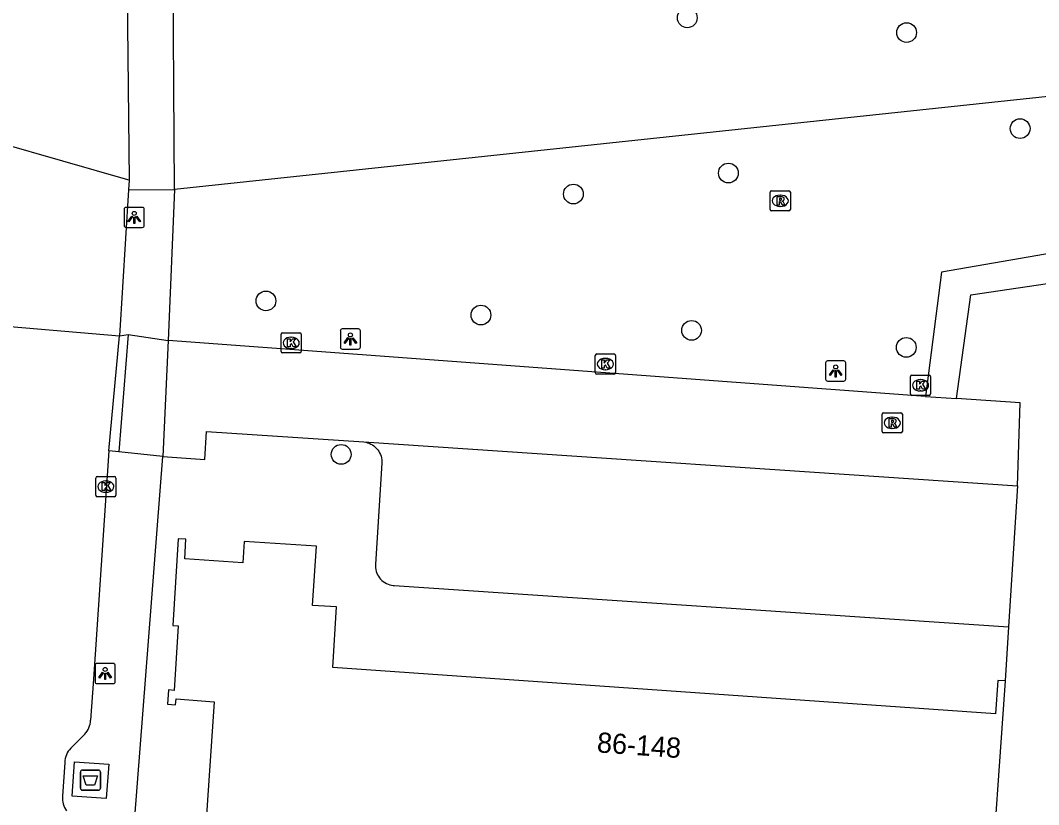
# Model space of a CAD drawing. Extents: x 161084 to 161928, y 385355 to 386522.
# Drawn here: x 161795.2 to 161845.6, y 385714.4 to 385753.3 of the extents above; entities that cross this region are included whole.
import ezdxf

# ---------------------------------------------------------------- set-up
doc = ezdxf.new("R2010")
doc.units = 0
for name, color, linetype in [('IMGEO_Afval_apart_plaats', 7, 'Continuous'), ('IMGEO_Berm_groen', 7, 'Continuous'), ('IMGEO_Boom', 7, 'Continuous'), ('IMGEO_Kolk', 7, 'Continuous'), ('IMGEO_Lichtpunt', 7, 'Continuous'), ('IMGEO_Pand', 7, 'Continuous'), ('IMGEO_Pand_nummerreeks', 7, 'Continuous'), ('IMGEO_Parkeervlak_open', 7, 'Continuous'), ('IMGEO_Rijbaan_lokaal_open', 7, 'Continuous'), ('IMGEO_Rioolput', 7, 'Continuous'), ('IMGEO_Voetpad_gesloten', 7, 'Continuous'), ('IMGEO_Voetpad_op_trap', 7, 'Continuous'), ('IMGEO_Voetpad_open', 7, 'Continuous')]:
    doc.layers.add(name, color=color, linetype=linetype)

msp = doc.modelspace()

# ---------------------------------------------------------------- linework, layer by layer
at = {"layer": 'IMGEO_Afval_apart_plaats'}
for p, q in [((161798.148, 385715.239), (161798.148, 385716.039)), ((161798.148, 385716.039), (161798.148, 385715.239)), ((161798.248, 385716.139), (161799.038, 385716.139)), ((161799.038, 385716.139), (161798.248, 385716.139)), ((161799.138, 385716.039), (161799.138, 385715.239)), ((161799.138, 385715.239), (161799.138, 385716.039)), ((161799.038, 385715.139), (161798.248, 385715.139)), ((161798.248, 385715.139), (161799.038, 385715.139))]:
    msp.add_line(p, q, dxfattribs=at)
msp.add_lwpolyline([(161798.291, 385715.853), (161798.995, 385715.853), (161798.846, 385715.383), (161798.44, 385715.383), (161798.291, 385715.853)], dxfattribs=at)
for centre, start, end in [((161798.248, 385716.039), 90, 180), ((161798.248, 385716.039), 90, 180), ((161799.038, 385716.039), 0, 90), ((161799.038, 385716.039), 360, 90), ((161798.248, 385715.239), 180, 270), ((161798.248, 385715.239), 180, 270), ((161799.038, 385715.239), 270, 0), ((161799.038, 385715.239), 270, 0)]:
    msp.add_arc(centre, 0.1, start, end, dxfattribs=at)
at = {"layer": 'IMGEO_Berm_groen'}
for points in [[(161851.492, 385750.077), (161850.764, 385750), (161802.815, 385744.897)], [(161800.564, 385745.364), (161800.504, 385745.381), (161794.041, 385747.225), (161784.001, 385747.177), (161769.394, 385747.311), (161762.894, 385746.374), (161755.262, 385746.399), (161730.498, 385747.839), (161689.869, 385747.268), (161672.473, 385746.588)]]:
    msp.add_lwpolyline(points, dxfattribs=at)
at = {"layer": 'IMGEO_Boom'}
for centre in [(161828.219, 385753.406), (161839.086, 385752.676), (161844.71, 385747.919), (161830.254, 385745.716), (161822.573, 385744.677), (161807.34, 385739.383), (161817.992, 385738.679), (161828.428, 385737.923), (161839.067, 385737.079), (161811.068, 385731.778)]:
    msp.add_circle(centre, 0.489, dxfattribs=at)
at = {"layer": 'IMGEO_Kolk'}
for p, q in [((161808.091, 385736.876), (161808.091, 385737.728)), ((161808.166, 385737.802), (161809.018, 385737.802)), ((161808.579, 385737.582), (161808.604, 385737.582)), ((161809.092, 385737.728), (161809.092, 385736.876)), ((161808.602, 385737.022), (161808.577, 385737.022)), ((161809.018, 385736.802), (161808.166, 385736.802)), ((161823.659, 385735.828), (161823.659, 385736.68)), ((161823.734, 385736.754), (161824.586, 385736.754)), ((161824.147, 385736.534), (161824.172, 385736.534)), ((161824.66, 385736.68), (161824.66, 385735.828)), ((161824.17, 385735.974), (161824.145, 385735.974)), ((161824.586, 385735.754), (161823.734, 385735.754)), ((161839.274, 385734.777), (161839.274, 385735.629)), ((161839.349, 385735.703), (161840.201, 385735.703)), ((161839.762, 385735.483), (161839.787, 385735.483)), ((161840.275, 385735.629), (161840.275, 385734.777)), ((161839.785, 385734.923), (161839.76, 385734.923)), ((161840.201, 385734.703), (161839.349, 385734.703)), ((161798.907, 385729.755), (161798.907, 385730.607)), ((161798.982, 385730.681), (161799.834, 385730.681)), ((161799.395, 385730.461), (161799.42, 385730.461)), ((161799.908, 385730.607), (161799.908, 385729.755)), ((161799.418, 385729.901), (161799.393, 385729.901)), ((161799.834, 385729.681), (161798.982, 385729.681))]:
    msp.add_line(p, q, dxfattribs=at)
for points in [[(161808.091, 385736.876), (161808.091, 385737.728)], [(161808.166, 385737.802), (161809.018, 385737.802)], [(161808.412, 385737.502), (161808.535, 385737.502), (161808.535, 385737.351), (161808.665, 385737.502), (161808.829, 385737.502), (161808.683, 385737.351), (161808.836, 385737.102), (161808.684, 385737.102), (161808.599, 385737.266), (161808.535, 385737.199), (161808.535, 385737.102), (161808.412, 385737.102), (161808.412, 385737.502)], [(161809.092, 385737.728), (161809.092, 385736.876)], [(161809.018, 385736.802), (161808.166, 385736.802)], [(161823.659, 385735.828), (161823.659, 385736.68)], [(161823.734, 385736.754), (161824.586, 385736.754)], [(161823.98, 385736.454), (161824.103, 385736.454), (161824.103, 385736.303), (161824.233, 385736.454), (161824.397, 385736.454), (161824.251, 385736.303), (161824.404, 385736.054), (161824.252, 385736.054), (161824.167, 385736.218), (161824.103, 385736.151), (161824.103, 385736.054), (161823.98, 385736.054), (161823.98, 385736.454)], [(161824.66, 385736.68), (161824.66, 385735.828)], [(161824.586, 385735.754), (161823.734, 385735.754)], [(161839.274, 385734.777), (161839.274, 385735.629)], [(161839.349, 385735.703), (161840.201, 385735.703)], [(161839.595, 385735.403), (161839.718, 385735.403), (161839.718, 385735.252), (161839.848, 385735.403), (161840.012, 385735.403), (161839.866, 385735.252), (161840.019, 385735.003), (161839.867, 385735.003), (161839.782, 385735.167), (161839.718, 385735.1), (161839.718, 385735.003), (161839.595, 385735.003), (161839.595, 385735.403)], [(161840.275, 385735.629), (161840.275, 385734.777)], [(161840.201, 385734.703), (161839.349, 385734.703)], [(161798.907, 385729.755), (161798.907, 385730.607)], [(161798.982, 385730.681), (161799.834, 385730.681)], [(161799.228, 385730.381), (161799.351, 385730.381), (161799.351, 385730.23), (161799.481, 385730.381), (161799.645, 385730.381), (161799.499, 385730.23), (161799.652, 385729.981), (161799.5, 385729.981), (161799.415, 385730.145), (161799.351, 385730.078), (161799.351, 385729.981), (161799.228, 385729.981), (161799.228, 385730.381)], [(161799.908, 385730.607), (161799.908, 385729.755)], [(161799.834, 385729.681), (161798.982, 385729.681)]]:
    msp.add_lwpolyline(points, dxfattribs=at)
for centre, start, end in [((161808.168, 385737.726), 91.552, 178.448), ((161808.168, 385737.726), 91.552, 178.448), ((161809.016, 385737.726), 1.552, 88.448), ((161809.016, 385737.726), 1.552, 88.448), ((161808.168, 385736.878), 181.552, 268.448), ((161808.168, 385736.878), 181.552, 268.448), ((161809.016, 385736.878), 271.552, 358.448), ((161809.016, 385736.878), 271.552, 358.448), ((161823.736, 385736.678), 91.552, 178.448), ((161823.736, 385736.678), 91.552, 178.448), ((161824.584, 385736.678), 1.552, 88.448), ((161824.584, 385736.678), 1.552, 88.448), ((161823.736, 385735.83), 181.552, 268.448), ((161823.736, 385735.83), 181.552, 268.448), ((161824.584, 385735.83), 271.552, 358.448), ((161824.584, 385735.83), 271.552, 358.448), ((161839.351, 385735.627), 91.552, 178.448), ((161839.351, 385735.627), 91.552, 178.448), ((161840.199, 385735.627), 1.552, 88.448), ((161840.199, 385735.627), 1.552, 88.448), ((161839.351, 385734.779), 181.552, 268.448), ((161839.351, 385734.779), 181.552, 268.448), ((161840.199, 385734.779), 271.552, 358.448), ((161840.199, 385734.779), 271.552, 358.448), ((161798.984, 385730.605), 91.552, 178.448), ((161798.984, 385730.605), 91.552, 178.448), ((161799.832, 385730.605), 1.552, 88.448), ((161799.832, 385730.605), 1.552, 88.448), ((161798.984, 385729.757), 181.552, 268.448), ((161798.984, 385729.757), 181.552, 268.448), ((161799.832, 385729.757), 271.552, 358.448), ((161799.832, 385729.757), 271.552, 358.448)]:
    msp.add_arc(centre, 0.0765, start, end, dxfattribs=at)
for centre, major_axis, ratio, start_param, end_param in [((161808.578, 385737.302), (-0.387, 0.002), 0.722429, 4.712389, 7.853982), ((161808.603, 385737.302), (-0.39, 0.002), 0.717154, 1.570796, 4.712389), ((161824.146, 385736.254), (-0.387, 0.002), 0.722429, 4.712389, 7.853982), ((161824.171, 385736.254), (-0.39, 0.002), 0.717154, 1.570796, 4.712389), ((161839.761, 385735.203), (-0.387, 0.002), 0.722429, 4.712389, 7.853982), ((161839.786, 385735.203), (-0.39, 0.002), 0.717154, 1.570796, 4.712389), ((161799.394, 385730.181), (-0.387, 0.002), 0.722429, 4.712389, 7.853982), ((161799.419, 385730.181), (-0.39, 0.002), 0.717154, 1.570796, 4.712389)]:
    msp.add_ellipse(centre, major_axis=major_axis, ratio=ratio, start_param=start_param, end_param=end_param, dxfattribs=at)
at = {"layer": 'IMGEO_Lichtpunt'}
for p, q in [((161801.216, 385744.016), (161800.408, 385744.016)), ((161801.216, 385744.016), (161800.408, 385744.016)), ((161800.314, 385743.921), (161800.314, 385743.114)), ((161800.314, 385743.921), (161800.314, 385743.114)), ((161801.31, 385743.114), (161801.31, 385743.921)), ((161801.31, 385743.114), (161801.31, 385743.921)), ((161800.408, 385743.02), (161801.216, 385743.02)), ((161800.408, 385743.02), (161801.216, 385743.02)), ((161811.027, 385737.897), (161811.027, 385737.09)), ((161811.027, 385737.897), (161811.027, 385737.09)), ((161811.929, 385737.992), (161811.121, 385737.992)), ((161811.929, 385737.992), (161811.121, 385737.992)), ((161812.023, 385737.09), (161812.023, 385737.897)), ((161812.023, 385737.09), (161812.023, 385737.897)), ((161811.121, 385736.996), (161811.929, 385736.996)), ((161811.121, 385736.996), (161811.929, 385736.996)), ((161835.974, 385736.406), (161835.166, 385736.406)), ((161835.974, 385736.406), (161835.166, 385736.406)), ((161835.072, 385736.311), (161835.072, 385735.504)), ((161835.072, 385736.311), (161835.072, 385735.504)), ((161836.068, 385735.504), (161836.068, 385736.311)), ((161836.068, 385735.504), (161836.068, 385736.311)), ((161835.166, 385735.41), (161835.974, 385735.41)), ((161835.166, 385735.41), (161835.974, 385735.41)), ((161798.875, 385721.324), (161798.875, 385720.517)), ((161798.875, 385721.324), (161798.875, 385720.517)), ((161799.777, 385721.419), (161798.969, 385721.419)), ((161799.777, 385721.419), (161798.969, 385721.419)), ((161799.871, 385720.517), (161799.871, 385721.324)), ((161799.871, 385720.517), (161799.871, 385721.324)), ((161798.969, 385720.423), (161799.777, 385720.423)), ((161798.969, 385720.423), (161799.777, 385720.423))]:
    msp.add_line(p, q, dxfattribs=at)
for points in [[(161800.688, 385743.585), (161800.727, 385743.557), (161800.539, 385743.295), (161800.501, 385743.322), (161800.688, 385743.585)], [(161800.79, 385743.537), (161800.837, 385743.537), (161800.837, 385743.215), (161800.79, 385743.215), (161800.79, 385743.537)], [(161800.9, 385743.557), (161800.938, 385743.584), (161801.125, 385743.322), (161801.086, 385743.294), (161800.9, 385743.557)], [(161811.401, 385737.561), (161811.44, 385737.533), (161811.252, 385737.271), (161811.214, 385737.298), (161811.401, 385737.561)], [(161811.503, 385737.513), (161811.55, 385737.513), (161811.55, 385737.191), (161811.503, 385737.191), (161811.503, 385737.513)], [(161811.613, 385737.533), (161811.651, 385737.56), (161811.838, 385737.298), (161811.799, 385737.27), (161811.613, 385737.533)], [(161835.446, 385735.975), (161835.485, 385735.947), (161835.297, 385735.685), (161835.259, 385735.712), (161835.446, 385735.975)], [(161835.548, 385735.927), (161835.595, 385735.927), (161835.595, 385735.605), (161835.548, 385735.605), (161835.548, 385735.927)], [(161835.658, 385735.947), (161835.696, 385735.974), (161835.883, 385735.712), (161835.844, 385735.684), (161835.658, 385735.947)], [(161799.249, 385720.988), (161799.288, 385720.96), (161799.1, 385720.698), (161799.062, 385720.725), (161799.249, 385720.988)], [(161799.351, 385720.94), (161799.398, 385720.94), (161799.398, 385720.618), (161799.351, 385720.618), (161799.351, 385720.94)], [(161799.461, 385720.96), (161799.499, 385720.987), (161799.686, 385720.725), (161799.647, 385720.697), (161799.461, 385720.96)]]:
    msp.add_lwpolyline(points, dxfattribs=at)
for centre in [(161800.813, 385743.719), (161811.526, 385737.695), (161835.571, 385736.109), (161799.374, 385721.122)]:
    msp.add_circle(centre, 0.0994, dxfattribs=at)
for centre, start, end in [((161800.408, 385743.921), 90, 180), ((161800.408, 385743.921), 90, 180), ((161801.216, 385743.921), 0, 90), ((161801.216, 385743.921), 0, 90), ((161800.408, 385743.114), 180, 270), ((161800.408, 385743.114), 180, 270), ((161801.216, 385743.114), 270, 0), ((161801.216, 385743.114), 270, 360), ((161811.121, 385737.897), 90, 180), ((161811.121, 385737.897), 90, 180), ((161811.929, 385737.897), 0, 90), ((161811.929, 385737.897), 0, 90), ((161811.121, 385737.09), 180, 270), ((161811.121, 385737.09), 180, 270), ((161811.929, 385737.09), 270, 0), ((161811.929, 385737.09), 270, 360), ((161835.166, 385736.311), 90, 180), ((161835.166, 385736.311), 90, 180), ((161835.974, 385736.311), 0, 90), ((161835.974, 385736.311), 0, 90), ((161835.166, 385735.504), 180, 270), ((161835.166, 385735.504), 180, 270), ((161835.974, 385735.504), 270, 0), ((161835.974, 385735.504), 270, 360), ((161798.969, 385721.324), 90, 180), ((161798.969, 385721.324), 90, 180), ((161799.777, 385721.324), 0, 90), ((161799.777, 385721.324), 0, 90), ((161798.969, 385720.517), 180, 270), ((161798.969, 385720.517), 180, 270), ((161799.777, 385720.517), 270, 0), ((161799.777, 385720.517), 270, 360)]:
    msp.add_arc(centre, 0.0946, start, end, dxfattribs=at)
at = {"layer": 'IMGEO_Pand'}
for points in [[(161843.96, 385720.557), (161843.611, 385720.582), (161843.496, 385718.931), (161810.648, 385721.217), (161810.84, 385724.219), (161809.652, 385724.295), (161809.841, 385727.239), (161806.258, 385727.469), (161806.19, 385726.411), (161803.316, 385726.596), (161803.379, 385727.574), (161802.99, 385727.599), (161802.719, 385723.305), (161802.997, 385723.281), (161802.794, 385720.088), (161802.515, 385720.106), (161802.47, 385719.408), (161802.855, 385719.374), (161802.898, 385719.667), (161804.782, 385719.524), (161804.114, 385709.77)], [(161843.96, 385720.557), (161843.16, 385709.067)]]:
    msp.add_lwpolyline(points, dxfattribs=at)
at = {"layer": 'IMGEO_Parkeervlak_open'}
msp.add_lwpolyline([(161844.579, 385730.215), (161844.131, 385723.227)], dxfattribs=at)
at = {"layer": 'IMGEO_Rijbaan_lokaal_open'}
for points in [[(161794.666, 385738.119), (161800.091, 385737.657)], [(161799.549, 385731.948), (161800.091, 385737.657)], [(161802.491, 385737.427), (161802.24, 385731.67)], [(161840.018, 385734.647), (161802.491, 385737.427)], [(161840.018, 385734.647), (161841.555, 385734.545)], [(161844.579, 385730.215), (161844.719, 385734.33), (161841.555, 385734.545)], [(161802.24, 385731.67), (161804.305, 385731.531), (161804.394, 385732.92), (161812.186, 385732.395), (161812.197, 385732.394)], [(161812.197, 385732.394), (161844.579, 385730.215)], [(161799.549, 385731.948), (161798.793, 385720.649), (161798.653, 385718.613)], [(161798.36, 385717.916), (161797.676, 385717.216)], [(161797.376, 385716.519), (161797.266, 385714.838)]]:
    msp.add_lwpolyline(points, dxfattribs=at)
for centre, radius, start, end in [((161797.599, 385718.646), 1.054, 316.1844, 358.2145), ((161798.346, 385716.515), 0.97, 133.6884, 179.7359), ((161798.193, 385714.711), 0.936, 172.2115, 219.1085)]:
    msp.add_arc(centre, radius, start, end, dxfattribs=at)
at = {"layer": 'IMGEO_Rioolput'}
for p, q in [((161832.323, 385743.915), (161832.323, 385744.767)), ((161832.398, 385744.841), (161833.25, 385744.841)), ((161832.811, 385744.621), (161832.836, 385744.621)), ((161833.324, 385744.767), (161833.324, 385743.915)), ((161832.834, 385744.061), (161832.809, 385744.061)), ((161833.25, 385743.841), (161832.398, 385743.841)), ((161837.872, 385732.914), (161837.872, 385733.766)), ((161837.947, 385733.84), (161838.799, 385733.84)), ((161838.36, 385733.62), (161838.385, 385733.62)), ((161838.873, 385733.766), (161838.873, 385732.914)), ((161838.383, 385733.06), (161838.358, 385733.06)), ((161838.799, 385732.84), (161837.947, 385732.84))]:
    msp.add_line(p, q, dxfattribs=at)
for points in [[(161832.323, 385743.915), (161832.323, 385744.767)], [(161832.398, 385744.841), (161833.25, 385744.841)], [(161832.912, 385744.539), (161832.66, 385744.541), (161832.66, 385744.141)], [(161832.838, 385744.46), (161832.784, 385744.46), (161832.784, 385744.379)], [(161833.324, 385744.767), (161833.324, 385743.915)], [(161832.66, 385744.141), (161832.784, 385744.141), (161832.784, 385744.303), (161832.795, 385744.303)], [(161832.784, 385744.379), (161832.836, 385744.379)], [(161832.842, 385744.274), (161832.913, 385744.141), (161833.053, 385744.141), (161832.988, 385744.267)], [(161833.25, 385743.841), (161832.398, 385743.841)], [(161837.872, 385732.914), (161837.872, 385733.766)], [(161837.947, 385733.84), (161838.799, 385733.84)], [(161838.461, 385733.538), (161838.209, 385733.54), (161838.209, 385733.14)], [(161838.387, 385733.459), (161838.333, 385733.459), (161838.333, 385733.378)], [(161838.333, 385733.378), (161838.385, 385733.378)], [(161838.873, 385733.766), (161838.873, 385732.914)], [(161838.209, 385733.14), (161838.333, 385733.14), (161838.333, 385733.302), (161838.344, 385733.302)], [(161838.391, 385733.273), (161838.462, 385733.14), (161838.602, 385733.14), (161838.537, 385733.266)], [(161838.799, 385732.84), (161837.947, 385732.84)]]:
    msp.add_lwpolyline(points, dxfattribs=at)
for centre, radius, start, end in [((161832.4, 385744.765), 0.0765, 91.552, 178.448), ((161832.4, 385744.765), 0.0765, 91.552, 178.448), ((161832.844, 385744.364), 0.0964, 77.0061, 93.1865), ((161832.858, 385744.421), 0.0378, 276.6634, 79.6772), ((161832.911, 385744.429), 0.109, 350.3612, 89.416), ((161833.248, 385744.765), 0.0765, 1.552, 88.448), ((161833.248, 385744.765), 0.0765, 1.552, 88.448), ((161832.794, 385744.25), 0.0533, 26.0293, 88.6989), ((161832.82, 385744.568), 0.19, 274.7715, 282.9687), ((161832.909, 385744.429), 0.112, 277.5842, 350.9817), ((161832.893, 385744.214), 0.108, 29.5134, 73.7905), ((161832.4, 385743.917), 0.0765, 181.552, 268.448), ((161832.4, 385743.917), 0.0765, 181.552, 268.448), ((161833.248, 385743.917), 0.0765, 271.552, 358.448), ((161833.248, 385743.917), 0.0765, 271.552, 358.448), ((161837.949, 385733.764), 0.0765, 91.552, 178.448), ((161837.949, 385733.764), 0.0765, 91.552, 178.448), ((161838.369, 385733.567), 0.19, 274.7715, 282.9687), ((161838.393, 385733.363), 0.0964, 77.0061, 93.1865), ((161838.407, 385733.42), 0.0378, 276.6634, 79.6772), ((161838.46, 385733.428), 0.109, 350.3612, 89.416), ((161838.458, 385733.428), 0.112, 277.5842, 350.9817), ((161838.797, 385733.764), 0.0765, 1.552, 88.448), ((161838.797, 385733.764), 0.0765, 1.552, 88.448), ((161837.949, 385732.916), 0.0765, 181.552, 268.448), ((161837.949, 385732.916), 0.0765, 181.552, 268.448), ((161838.343, 385733.249), 0.0533, 26.0293, 88.6989), ((161838.442, 385733.213), 0.108, 29.5134, 73.7905), ((161838.797, 385732.916), 0.0765, 271.552, 358.448), ((161838.797, 385732.916), 0.0765, 271.552, 358.448)]:
    msp.add_arc(centre, radius, start, end, dxfattribs=at)
for centre, major_axis, ratio, start_param, end_param in [((161832.81, 385744.341), (-0.387, 0.002), 0.722429, 4.712389, 7.853982), ((161832.835, 385744.341), (-0.39, 0.002), 0.717154, 1.570796, 4.712389), ((161838.359, 385733.34), (-0.387, 0.002), 0.722429, 4.712389, 7.853982), ((161838.384, 385733.34), (-0.39, 0.002), 0.717154, 1.570796, 4.712389)]:
    msp.add_ellipse(centre, major_axis=major_axis, ratio=ratio, start_param=start_param, end_param=end_param, dxfattribs=at)
at = {"layer": 'IMGEO_Voetpad_gesloten'}
msp.add_lwpolyline([(161797.738, 385714.848), (161797.854, 385716.545), (161799.548, 385716.429), (161799.432, 385714.732), (161797.738, 385714.848)], dxfattribs=at)
at = {"layer": 'IMGEO_Voetpad_op_trap'}
for points in [[(161800.418, 385759.113), (161800.516, 385749.969), (161800.564, 385745.364)], [(161802.815, 385744.897), (161802.784, 385750), (161802.733, 385757.845), (161802.725, 385759.134)], [(161800.564, 385745.364), (161800.535, 385744.877)]]:
    msp.add_lwpolyline(points, dxfattribs=at)
at = {"layer": 'IMGEO_Voetpad_open'}
for points in [[(161854.365, 385750.3), (161854.351, 385750), (161854.075, 385743.104), (161840.813, 385740.802), (161840.018, 385734.647)], [(161800.535, 385744.877), (161800.091, 385737.657)], [(161800.535, 385744.877), (161802.815, 385744.897)], [(161802.815, 385744.897), (161802.491, 385737.427)], [(161841.555, 385734.545), (161842.26, 385739.686), (161855.888, 385741.703)], [(161800.512, 385737.711), (161800.047, 385731.909)], [(161800.091, 385737.657), (161800.512, 385737.711)], [(161800.512, 385737.711), (161802.491, 385737.427)], [(161812.197, 385732.394), (161812.286, 385732.38), (161812.372, 385732.358), (161812.457, 385732.328), (161812.538, 385732.291), (161812.616, 385732.247), (161812.69, 385732.196), (161812.759, 385732.139), (161812.822, 385732.076), (161812.879, 385732.007), (161812.931, 385731.933), (161812.975, 385731.856), (161813.012, 385731.774), (161813.042, 385731.69), (161813.064, 385731.603), (161813.078, 385731.515), (161813.085, 385731.425), (161813.083, 385731.336), (161812.763, 385726.338), (161812.761, 385726.249), (161812.768, 385726.159), (161812.782, 385726.071), (161812.804, 385725.984), (161812.834, 385725.9), (161812.871, 385725.818), (161812.915, 385725.741), (161812.966, 385725.667), (161813.024, 385725.599), (161813.087, 385725.535), (161813.156, 385725.478), (161813.229, 385725.427), (161813.307, 385725.383), (161813.389, 385725.346), (161813.473, 385725.316), (161813.56, 385725.294), (161813.648, 385725.28), (161813.694, 385725.276), (161844.131, 385723.227)], [(161800.047, 385731.909), (161799.549, 385731.948)], [(161802.24, 385731.67), (161800.047, 385731.909)], [(161800.539, 385709.979), (161802.24, 385731.67)], [(161844.131, 385723.227), (161843.96, 385720.557)]]:
    msp.add_lwpolyline(points, dxfattribs=at)

# ---------------------------------------------------------------- texts
at = {"layer": 'IMGEO_Pand_nummerreeks'}
msp.add_text('86-148', height=1, rotation=356.019, dxfattribs=at).set_placement((161823.719, 385717.019))

doc.saveas('drawing.dxf')
